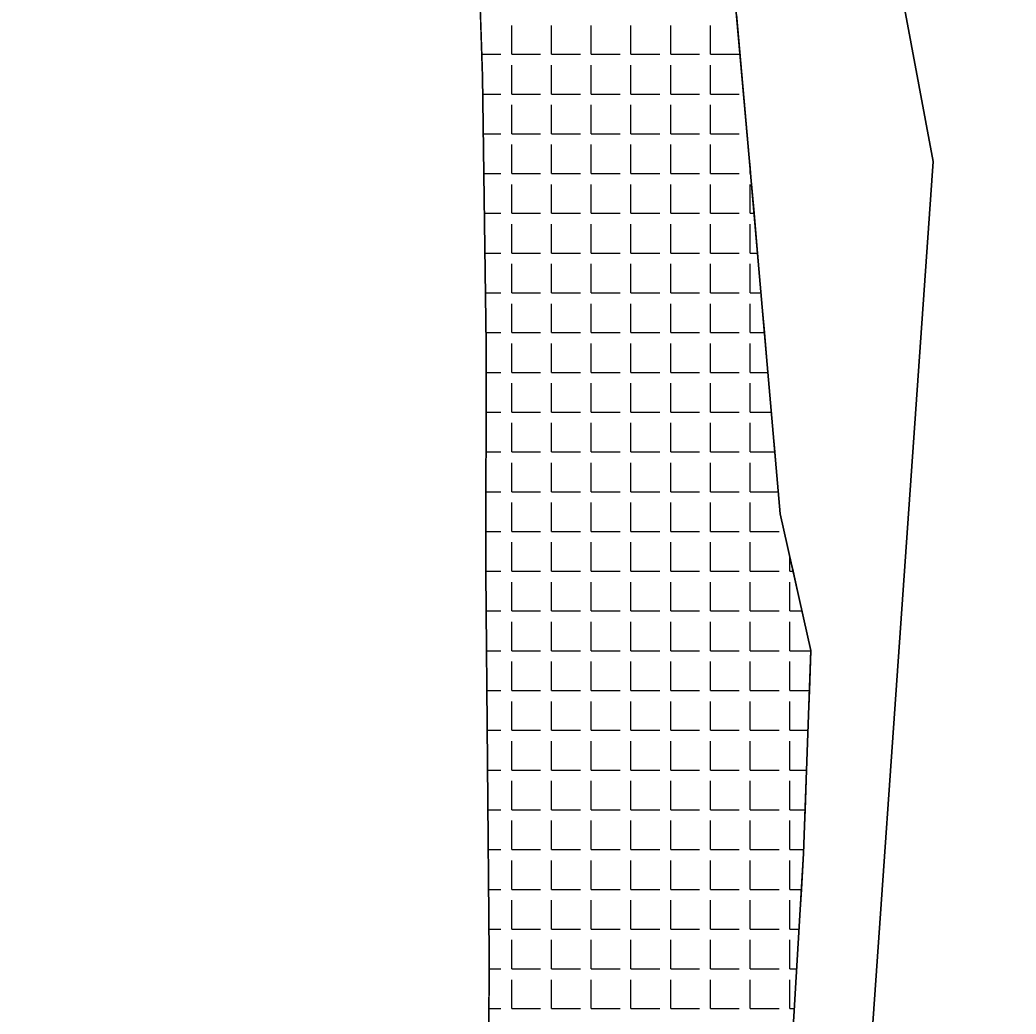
# Model space of a CAD drawing. Extents: x 427903 to 430077, y 4477233 to 4480385.
# Drawn here: x 428190.1 to 428365.2, y 4477417.6 to 4477592.2 of the extents above; entities that cross this region are included whole.
import ezdxf

# ---------------------------------------------------------------- set-up
doc = ezdxf.new("R2010")
doc.units = 0
for name, color, linetype in [('ADAKENARI', 7, 'Continuous'), ('KIYI', 7, 'Continuous'), ('KIYIKENARCIZGI', 7, 'Continuous'), ('PL_AYA_PARK_DINLENME', 7, 'Continuous'), ('PL_DOLGU', 7, 'Continuous'), ('PL_K_TALI_IS_MRK', 7, 'Continuous'), ('TR_KIYI', 7, 'Continuous'), ('TR_TALIISMERK', 7, 'Continuous')]:
    doc.layers.add(name, color=color, linetype=linetype)

msp = doc.modelspace()

# ---------------------------------------------------------------- linework, layer by layer
at = {"layer": 'ADAKENARI'}
for p, q in [((428324.13, 4477709.27), (428350.65, 4477567.31)), ((428350.65, 4477567.31), (428328.39, 4477249.59))]:
    msp.add_line(p, q, dxfattribs=at)
at = {"layer": 'KIYI'}
for p, q in [((428270.29, 4477618.54), (428271.44, 4477582.27)), ((428271.44, 4477582.27), (428272.12, 4477535.2)), ((428272.12, 4477535.2), (428272.04, 4477495.28)), ((428272.04, 4477495.28), (428272.62, 4477428.04)), ((428272.62, 4477428.04), (428272.45, 4477383.1))]:
    msp.add_line(p, q, dxfattribs=at)
at = {"layer": 'KIYIKENARCIZGI'}
for p, q in [((428318.35, 4477567.97), (428312.42, 4477633.89)), ((428323.76, 4477505.42), (428318.35, 4477567.97)), ((428329.16, 4477481.43), (428323.76, 4477505.42)), ((428327.87, 4477445.76), (428329.16, 4477481.43)), ((428326, 4477414.21), (428327.87, 4477445.76))]:
    msp.add_line(p, q, dxfattribs=at)
at = {"layer": 'PL_AYA_PARK_DINLENME'}
for points in [[(428328.39, 4477249.59), (428350.65, 4477567.31), (428324.13, 4477709.27), (428323.62, 4477711.98), (428309.53, 4477760.75), (428285.99, 4477841.95), (428272.56, 4477888.23), (428268.9, 4477900.88), (428190.14, 4477869.4)], [(428316.08, 4477593.15), (428318.35, 4477567.97), (428318.5, 4477566.23), (428318.58, 4477565.21), (428319.19, 4477558.23), (428319.79, 4477551.24), (428320.4, 4477544.26), (428321, 4477537.27), (428321.61, 4477530.29), (428322.21, 4477523.3), (428322.82, 4477516.32), (428323.42, 4477509.33), (428323.76, 4477505.42), (428325.48, 4477497.78), (428326.03, 4477495.36), (428327.6, 4477488.38), (428329.16, 4477481.43), (428329.16, 4477481.39), (428328.91, 4477474.41), (428328.66, 4477467.42), (428328.4, 4477460.44), (428328.15, 4477453.45), (428327.9, 4477446.47), (428327.87, 4477445.76), (428327.5, 4477439.48), (428327.08, 4477432.5), (428326.67, 4477425.51), (428326.25, 4477418.53), (428326, 4477414.21)]]:
    msp.add_lwpolyline(points, dxfattribs=at)
at = {"layer": 'PL_DOLGU'}
for points in [[(428312.42, 4477633.89), (428318.35, 4477567.97), (428323.76, 4477505.42), (428329.16, 4477481.43), (428327.87, 4477445.76), (428326, 4477414.21), (428323.86, 4477373.98), (428321.1, 4477329.88), (428319.85, 4477301.07), (428318.05, 4477282.08), (428315.21, 4477250.68), (428315.11, 4477249.72)], [(428312.42, 4477633.89), (428318.35, 4477567.97), (428323.76, 4477505.42), (428329.16, 4477481.43), (428327.87, 4477445.76), (428326, 4477414.21), (428323.86, 4477373.98), (428321.1, 4477329.88), (428319.85, 4477301.07), (428318.05, 4477282.08), (428315.21, 4477250.68), (428315.11, 4477249.72)], [(428272.45, 4477383.1), (428272.62, 4477428.04), (428272.04, 4477495.28), (428272.12, 4477535.2), (428271.44, 4477582.27), (428270.29, 4477618.54)], [(428272.45, 4477383.1), (428272.62, 4477428.04), (428272.04, 4477495.28), (428272.12, 4477535.2), (428271.44, 4477582.27), (428270.29, 4477618.54)]]:
    msp.add_lwpolyline(points, dxfattribs=at)
at = {"layer": 'PL_K_TALI_IS_MRK'}
msp.add_lwpolyline([(428365.24, 4477953.3), (428268.9, 4477900.88), (428272.56, 4477888.23), (428285.99, 4477841.95), (428309.53, 4477760.75), (428323.62, 4477711.98), (428324.13, 4477709.27), (428350.65, 4477567.31), (428328.39, 4477249.59)], dxfattribs=at)
at = {"layer": 'TR_KIYI'}
for p, q in [((428276.59, 4477586.17), (428276.59, 4477591.25)), ((428283.57, 4477586.17), (428283.57, 4477591.25)), ((428290.56, 4477586.17), (428290.56, 4477591.25)), ((428297.54, 4477586.17), (428297.54, 4477591.25)), ((428304.53, 4477586.17), (428304.53, 4477591.25)), ((428311.51, 4477586.17), (428311.51, 4477591.25)), ((428271.32, 4477586.17), (428274.68, 4477586.17)), ((428276.59, 4477586.17), (428281.67, 4477586.17)), ((428283.57, 4477586.17), (428288.65, 4477586.17)), ((428290.56, 4477586.17), (428295.64, 4477586.17)), ((428297.54, 4477586.17), (428302.62, 4477586.17)), ((428304.53, 4477586.17), (428309.61, 4477586.17)), ((428311.51, 4477586.17), (428316.59, 4477586.17)), ((428276.59, 4477579.18), (428276.59, 4477584.26)), ((428283.57, 4477579.18), (428283.57, 4477584.26)), ((428290.56, 4477579.18), (428290.56, 4477584.26)), ((428297.54, 4477579.18), (428297.54, 4477584.26)), ((428304.53, 4477579.18), (428304.53, 4477584.26)), ((428311.51, 4477579.18), (428311.51, 4477584.26)), ((428271.49, 4477579.18), (428274.68, 4477579.18)), ((428276.59, 4477579.18), (428281.67, 4477579.18)), ((428283.57, 4477579.18), (428288.65, 4477579.18)), ((428290.56, 4477579.18), (428295.64, 4477579.18)), ((428297.54, 4477579.18), (428302.62, 4477579.18)), ((428304.53, 4477579.18), (428309.61, 4477579.18)), ((428311.51, 4477579.18), (428316.59, 4477579.18)), ((428276.59, 4477572.2), (428276.59, 4477577.28)), ((428283.57, 4477572.2), (428283.57, 4477577.28)), ((428290.56, 4477572.2), (428290.56, 4477577.28)), ((428297.54, 4477572.2), (428297.54, 4477577.28)), ((428304.53, 4477572.2), (428304.53, 4477577.28)), ((428311.51, 4477572.2), (428311.51, 4477577.28)), ((428271.59, 4477572.2), (428274.68, 4477572.2)), ((428276.59, 4477572.2), (428281.67, 4477572.2)), ((428283.57, 4477572.2), (428288.65, 4477572.2)), ((428290.56, 4477572.2), (428295.64, 4477572.2)), ((428297.54, 4477572.2), (428302.62, 4477572.2)), ((428304.53, 4477572.2), (428309.61, 4477572.2)), ((428311.51, 4477572.2), (428316.59, 4477572.2)), ((428276.59, 4477565.21), (428276.59, 4477570.29)), ((428283.57, 4477565.21), (428283.57, 4477570.29)), ((428290.56, 4477565.21), (428290.56, 4477570.29)), ((428297.54, 4477565.21), (428297.54, 4477570.29)), ((428304.53, 4477565.21), (428304.53, 4477570.29)), ((428311.51, 4477565.21), (428311.51, 4477570.29)), ((428271.69, 4477565.21), (428274.68, 4477565.21)), ((428276.59, 4477565.21), (428281.67, 4477565.21)), ((428283.57, 4477565.21), (428288.65, 4477565.21)), ((428290.56, 4477565.21), (428295.64, 4477565.21)), ((428297.54, 4477565.21), (428302.62, 4477565.21)), ((428304.53, 4477565.21), (428309.61, 4477565.21)), ((428311.51, 4477565.21), (428316.59, 4477565.21)), ((428318.5, 4477565.21), (428318.5, 4477566.23)), ((428318.5, 4477565.21), (428318.58, 4477565.21)), ((428276.59, 4477558.23), (428276.59, 4477563.31)), ((428283.57, 4477558.23), (428283.57, 4477563.31)), ((428290.56, 4477558.23), (428290.56, 4477563.31)), ((428297.54, 4477558.23), (428297.54, 4477563.31)), ((428304.53, 4477558.23), (428304.53, 4477563.31)), ((428311.51, 4477558.23), (428311.51, 4477563.31)), ((428318.5, 4477558.23), (428318.5, 4477563.31)), ((428271.79, 4477558.23), (428274.68, 4477558.23)), ((428276.59, 4477558.23), (428281.67, 4477558.23)), ((428283.57, 4477558.23), (428288.65, 4477558.23)), ((428290.56, 4477558.23), (428295.64, 4477558.23)), ((428297.54, 4477558.23), (428302.62, 4477558.23)), ((428304.53, 4477558.23), (428309.61, 4477558.23)), ((428311.51, 4477558.23), (428316.59, 4477558.23)), ((428318.5, 4477558.23), (428319.19, 4477558.23)), ((428276.59, 4477551.24), (428276.59, 4477556.32)), ((428283.57, 4477551.24), (428283.57, 4477556.32)), ((428290.56, 4477551.24), (428290.56, 4477556.32)), ((428297.54, 4477551.24), (428297.54, 4477556.32)), ((428304.53, 4477551.24), (428304.53, 4477556.32)), ((428311.51, 4477551.24), (428311.51, 4477556.32)), ((428318.5, 4477551.24), (428318.5, 4477556.32)), ((428271.89, 4477551.24), (428274.68, 4477551.24)), ((428276.59, 4477551.24), (428281.67, 4477551.24)), ((428283.57, 4477551.24), (428288.65, 4477551.24)), ((428290.56, 4477551.24), (428295.64, 4477551.24)), ((428297.54, 4477551.24), (428302.62, 4477551.24)), ((428304.53, 4477551.24), (428309.61, 4477551.24)), ((428311.51, 4477551.24), (428316.59, 4477551.24)), ((428318.5, 4477551.24), (428319.79, 4477551.24)), ((428276.59, 4477544.26), (428276.59, 4477549.34)), ((428283.57, 4477544.26), (428283.57, 4477549.34)), ((428290.56, 4477544.26), (428290.56, 4477549.34)), ((428297.54, 4477544.26), (428297.54, 4477549.34)), ((428304.53, 4477544.26), (428304.53, 4477549.34)), ((428311.51, 4477544.26), (428311.51, 4477549.34)), ((428318.5, 4477544.26), (428318.5, 4477549.34)), ((428271.99, 4477544.26), (428274.68, 4477544.26)), ((428276.59, 4477544.26), (428281.67, 4477544.26)), ((428283.57, 4477544.26), (428288.65, 4477544.26)), ((428290.56, 4477544.26), (428295.64, 4477544.26)), ((428297.54, 4477544.26), (428302.62, 4477544.26)), ((428304.53, 4477544.26), (428309.61, 4477544.26)), ((428311.51, 4477544.26), (428316.59, 4477544.26)), ((428318.5, 4477544.26), (428320.4, 4477544.26)), ((428276.59, 4477537.27), (428276.59, 4477542.35)), ((428283.57, 4477537.27), (428283.57, 4477542.35)), ((428290.56, 4477537.27), (428290.56, 4477542.35)), ((428297.54, 4477537.27), (428297.54, 4477542.35)), ((428304.53, 4477537.27), (428304.53, 4477542.35)), ((428311.51, 4477537.27), (428311.51, 4477542.35)), ((428318.5, 4477537.27), (428318.5, 4477542.35)), ((428272.09, 4477537.27), (428274.68, 4477537.27)), ((428276.59, 4477537.27), (428281.67, 4477537.27)), ((428283.57, 4477537.27), (428288.65, 4477537.27)), ((428290.56, 4477537.27), (428295.64, 4477537.27)), ((428297.54, 4477537.27), (428302.62, 4477537.27)), ((428304.53, 4477537.27), (428309.61, 4477537.27)), ((428311.51, 4477537.27), (428316.59, 4477537.27)), ((428318.5, 4477537.27), (428321, 4477537.27)), ((428276.59, 4477530.29), (428276.59, 4477535.37)), ((428283.57, 4477530.29), (428283.57, 4477535.37)), ((428290.56, 4477530.29), (428290.56, 4477535.37)), ((428297.54, 4477530.29), (428297.54, 4477535.37)), ((428304.53, 4477530.29), (428304.53, 4477535.37)), ((428311.51, 4477530.29), (428311.51, 4477535.37)), ((428318.5, 4477530.29), (428318.5, 4477535.37)), ((428272.11, 4477530.29), (428274.68, 4477530.29)), ((428276.59, 4477530.29), (428281.67, 4477530.29)), ((428283.57, 4477530.29), (428288.65, 4477530.29)), ((428290.56, 4477530.29), (428295.64, 4477530.29)), ((428297.54, 4477530.29), (428302.62, 4477530.29)), ((428304.53, 4477530.29), (428309.61, 4477530.29)), ((428311.51, 4477530.29), (428316.59, 4477530.29)), ((428318.5, 4477530.29), (428321.61, 4477530.29)), ((428276.59, 4477523.3), (428276.59, 4477528.38)), ((428283.57, 4477523.3), (428283.57, 4477528.38)), ((428290.56, 4477523.3), (428290.56, 4477528.38)), ((428297.54, 4477523.3), (428297.54, 4477528.38)), ((428304.53, 4477523.3), (428304.53, 4477528.38)), ((428311.51, 4477523.3), (428311.51, 4477528.38)), ((428318.5, 4477523.3), (428318.5, 4477528.38)), ((428272.09, 4477523.3), (428274.68, 4477523.3)), ((428276.59, 4477523.3), (428281.67, 4477523.3)), ((428283.57, 4477523.3), (428288.65, 4477523.3)), ((428290.56, 4477523.3), (428295.64, 4477523.3)), ((428297.54, 4477523.3), (428302.62, 4477523.3)), ((428304.53, 4477523.3), (428309.61, 4477523.3)), ((428311.51, 4477523.3), (428316.59, 4477523.3)), ((428318.5, 4477523.3), (428322.21, 4477523.3)), ((428276.59, 4477516.32), (428276.59, 4477521.4)), ((428283.57, 4477516.32), (428283.57, 4477521.4)), ((428290.56, 4477516.32), (428290.56, 4477521.4)), ((428297.54, 4477516.32), (428297.54, 4477521.4)), ((428304.53, 4477516.32), (428304.53, 4477521.4)), ((428311.51, 4477516.32), (428311.51, 4477521.4)), ((428318.5, 4477516.32), (428318.5, 4477521.4)), ((428272.08, 4477516.32), (428274.68, 4477516.32)), ((428276.59, 4477516.32), (428281.67, 4477516.32)), ((428283.57, 4477516.32), (428288.65, 4477516.32)), ((428290.56, 4477516.32), (428295.64, 4477516.32)), ((428297.54, 4477516.32), (428302.62, 4477516.32)), ((428304.53, 4477516.32), (428309.61, 4477516.32)), ((428311.51, 4477516.32), (428316.59, 4477516.32)), ((428318.5, 4477516.32), (428322.82, 4477516.32)), ((428276.59, 4477509.33), (428276.59, 4477514.41)), ((428283.57, 4477509.33), (428283.57, 4477514.41)), ((428290.56, 4477509.33), (428290.56, 4477514.41)), ((428297.54, 4477509.33), (428297.54, 4477514.41)), ((428304.53, 4477509.33), (428304.53, 4477514.41)), ((428311.51, 4477509.33), (428311.51, 4477514.41)), ((428318.5, 4477509.33), (428318.5, 4477514.41)), ((428272.06, 4477509.33), (428274.68, 4477509.33)), ((428276.59, 4477509.33), (428281.67, 4477509.33)), ((428283.57, 4477509.33), (428288.65, 4477509.33)), ((428290.56, 4477509.33), (428295.64, 4477509.33)), ((428297.54, 4477509.33), (428302.62, 4477509.33)), ((428304.53, 4477509.33), (428309.61, 4477509.33)), ((428311.51, 4477509.33), (428316.59, 4477509.33)), ((428318.5, 4477509.33), (428323.42, 4477509.33)), ((428276.59, 4477502.35), (428276.59, 4477507.43)), ((428283.57, 4477502.35), (428283.57, 4477507.43)), ((428290.56, 4477502.35), (428290.56, 4477507.43)), ((428297.54, 4477502.35), (428297.54, 4477507.43)), ((428304.53, 4477502.35), (428304.53, 4477507.43)), ((428311.51, 4477502.35), (428311.51, 4477507.43)), ((428318.5, 4477502.35), (428318.5, 4477507.43)), ((428272.05, 4477502.35), (428274.68, 4477502.35)), ((428276.59, 4477502.35), (428281.67, 4477502.35)), ((428283.57, 4477502.35), (428288.65, 4477502.35)), ((428290.56, 4477502.35), (428295.64, 4477502.35)), ((428297.54, 4477502.35), (428302.62, 4477502.35)), ((428304.53, 4477502.35), (428309.61, 4477502.35)), ((428311.51, 4477502.35), (428316.59, 4477502.35)), ((428318.5, 4477502.35), (428323.58, 4477502.35)), ((428276.59, 4477495.36), (428276.59, 4477500.44)), ((428283.57, 4477495.36), (428283.57, 4477500.44)), ((428290.56, 4477495.36), (428290.56, 4477500.44)), ((428297.54, 4477495.36), (428297.54, 4477500.44)), ((428304.53, 4477495.36), (428304.53, 4477500.44)), ((428311.51, 4477495.36), (428311.51, 4477500.44)), ((428318.5, 4477495.36), (428318.5, 4477500.44)), ((428325.48, 4477495.36), (428325.48, 4477497.78)), ((428272.04, 4477495.36), (428274.68, 4477495.36)), ((428276.59, 4477495.36), (428281.67, 4477495.36)), ((428283.57, 4477495.36), (428288.65, 4477495.36)), ((428290.56, 4477495.36), (428295.64, 4477495.36)), ((428297.54, 4477495.36), (428302.62, 4477495.36)), ((428304.53, 4477495.36), (428309.61, 4477495.36)), ((428311.51, 4477495.36), (428316.59, 4477495.36)), ((428318.5, 4477495.36), (428323.58, 4477495.36)), ((428325.48, 4477495.36), (428326.03, 4477495.36)), ((428276.59, 4477488.38), (428276.59, 4477493.46)), ((428283.57, 4477488.38), (428283.57, 4477493.46)), ((428290.56, 4477488.38), (428290.56, 4477493.46)), ((428297.54, 4477488.38), (428297.54, 4477493.46)), ((428304.53, 4477488.38), (428304.53, 4477493.46)), ((428311.51, 4477488.38), (428311.51, 4477493.46)), ((428318.5, 4477488.38), (428318.5, 4477493.46)), ((428325.48, 4477488.38), (428325.48, 4477493.46)), ((428272.1, 4477488.38), (428274.68, 4477488.38)), ((428276.59, 4477488.38), (428281.67, 4477488.38)), ((428283.57, 4477488.38), (428288.65, 4477488.38)), ((428290.56, 4477488.38), (428295.64, 4477488.38)), ((428297.54, 4477488.38), (428302.62, 4477488.38)), ((428304.53, 4477488.38), (428309.61, 4477488.38)), ((428311.51, 4477488.38), (428316.59, 4477488.38)), ((428318.5, 4477488.38), (428323.58, 4477488.38)), ((428325.48, 4477488.38), (428327.6, 4477488.38)), ((428276.59, 4477481.39), (428276.59, 4477486.47)), ((428283.57, 4477481.39), (428283.57, 4477486.47)), ((428290.56, 4477481.39), (428290.56, 4477486.47)), ((428297.54, 4477481.39), (428297.54, 4477486.47)), ((428304.53, 4477481.39), (428304.53, 4477486.47)), ((428311.51, 4477481.39), (428311.51, 4477486.47)), ((428318.5, 4477481.39), (428318.5, 4477486.47)), ((428325.48, 4477481.39), (428325.48, 4477486.47)), ((428272.16, 4477481.39), (428274.68, 4477481.39)), ((428276.59, 4477481.39), (428281.67, 4477481.39)), ((428283.57, 4477481.39), (428288.65, 4477481.39)), ((428290.56, 4477481.39), (428295.64, 4477481.39)), ((428297.54, 4477481.39), (428302.62, 4477481.39)), ((428304.53, 4477481.39), (428309.61, 4477481.39)), ((428311.51, 4477481.39), (428316.59, 4477481.39)), ((428318.5, 4477481.39), (428323.58, 4477481.39)), ((428325.48, 4477481.39), (428329.16, 4477481.39)), ((428276.59, 4477474.41), (428276.59, 4477479.49)), ((428283.57, 4477474.41), (428283.57, 4477479.49)), ((428290.56, 4477474.41), (428290.56, 4477479.49)), ((428297.54, 4477474.41), (428297.54, 4477479.49)), ((428304.53, 4477474.41), (428304.53, 4477479.49)), ((428311.51, 4477474.41), (428311.51, 4477479.49)), ((428318.5, 4477474.41), (428318.5, 4477479.49)), ((428325.48, 4477474.41), (428325.48, 4477479.49)), ((428272.22, 4477474.41), (428274.68, 4477474.41)), ((428276.59, 4477474.41), (428281.67, 4477474.41)), ((428283.57, 4477474.41), (428288.65, 4477474.41)), ((428290.56, 4477474.41), (428295.64, 4477474.41)), ((428297.54, 4477474.41), (428302.62, 4477474.41)), ((428304.53, 4477474.41), (428309.61, 4477474.41)), ((428311.51, 4477474.41), (428316.59, 4477474.41)), ((428318.5, 4477474.41), (428323.58, 4477474.41)), ((428325.48, 4477474.41), (428328.91, 4477474.41)), ((428276.59, 4477467.42), (428276.59, 4477472.5)), ((428283.57, 4477467.42), (428283.57, 4477472.5)), ((428290.56, 4477467.42), (428290.56, 4477472.5)), ((428297.54, 4477467.42), (428297.54, 4477472.5)), ((428304.53, 4477467.42), (428304.53, 4477472.5)), ((428311.51, 4477467.42), (428311.51, 4477472.5)), ((428318.5, 4477467.42), (428318.5, 4477472.5)), ((428325.48, 4477467.42), (428325.48, 4477472.5)), ((428272.28, 4477467.42), (428274.68, 4477467.42)), ((428276.59, 4477467.42), (428281.67, 4477467.42)), ((428283.57, 4477467.42), (428288.65, 4477467.42)), ((428290.56, 4477467.42), (428295.64, 4477467.42)), ((428297.54, 4477467.42), (428302.62, 4477467.42)), ((428304.53, 4477467.42), (428309.61, 4477467.42)), ((428311.51, 4477467.42), (428316.59, 4477467.42)), ((428318.5, 4477467.42), (428323.58, 4477467.42)), ((428325.48, 4477467.42), (428328.66, 4477467.42)), ((428276.59, 4477460.44), (428276.59, 4477465.52)), ((428283.57, 4477460.44), (428283.57, 4477465.52)), ((428290.56, 4477460.44), (428290.56, 4477465.52)), ((428297.54, 4477460.44), (428297.54, 4477465.52)), ((428304.53, 4477460.44), (428304.53, 4477465.52)), ((428311.51, 4477460.44), (428311.51, 4477465.52)), ((428318.5, 4477460.44), (428318.5, 4477465.52)), ((428325.48, 4477460.44), (428325.48, 4477465.52)), ((428272.34, 4477460.44), (428274.68, 4477460.44)), ((428276.59, 4477460.44), (428281.67, 4477460.44)), ((428283.57, 4477460.44), (428288.65, 4477460.44)), ((428290.56, 4477460.44), (428295.64, 4477460.44)), ((428297.54, 4477460.44), (428302.62, 4477460.44)), ((428304.53, 4477460.44), (428309.61, 4477460.44)), ((428311.51, 4477460.44), (428316.59, 4477460.44)), ((428318.5, 4477460.44), (428323.58, 4477460.44)), ((428325.48, 4477460.44), (428328.4, 4477460.44)), ((428276.59, 4477453.45), (428276.59, 4477458.53)), ((428283.57, 4477453.45), (428283.57, 4477458.53)), ((428290.56, 4477453.45), (428290.56, 4477458.53)), ((428297.54, 4477453.45), (428297.54, 4477458.53)), ((428304.53, 4477453.45), (428304.53, 4477458.53)), ((428311.51, 4477453.45), (428311.51, 4477458.53)), ((428318.5, 4477453.45), (428318.5, 4477458.53)), ((428325.48, 4477453.45), (428325.48, 4477458.53)), ((428272.4, 4477453.45), (428274.68, 4477453.45)), ((428276.59, 4477453.45), (428281.67, 4477453.45)), ((428283.57, 4477453.45), (428288.65, 4477453.45)), ((428290.56, 4477453.45), (428295.64, 4477453.45)), ((428297.54, 4477453.45), (428302.62, 4477453.45)), ((428304.53, 4477453.45), (428309.61, 4477453.45)), ((428311.51, 4477453.45), (428316.59, 4477453.45)), ((428318.5, 4477453.45), (428323.58, 4477453.45)), ((428325.48, 4477453.45), (428328.15, 4477453.45)), ((428276.59, 4477446.47), (428276.59, 4477451.55)), ((428283.57, 4477446.47), (428283.57, 4477451.55)), ((428290.56, 4477446.47), (428290.56, 4477451.55)), ((428297.54, 4477446.47), (428297.54, 4477451.55)), ((428304.53, 4477446.47), (428304.53, 4477451.55)), ((428311.51, 4477446.47), (428311.51, 4477451.55)), ((428318.5, 4477446.47), (428318.5, 4477451.55)), ((428325.48, 4477446.47), (428325.48, 4477451.55)), ((428272.46, 4477446.47), (428274.68, 4477446.47)), ((428276.59, 4477446.47), (428281.67, 4477446.47)), ((428283.57, 4477446.47), (428288.65, 4477446.47)), ((428290.56, 4477446.47), (428295.64, 4477446.47)), ((428297.54, 4477446.47), (428302.62, 4477446.47)), ((428304.53, 4477446.47), (428309.61, 4477446.47)), ((428311.51, 4477446.47), (428316.59, 4477446.47)), ((428318.5, 4477446.47), (428323.58, 4477446.47)), ((428325.48, 4477446.47), (428327.9, 4477446.47)), ((428276.59, 4477439.48), (428276.59, 4477444.56)), ((428283.57, 4477439.48), (428283.57, 4477444.56)), ((428290.56, 4477439.48), (428290.56, 4477444.56)), ((428297.54, 4477439.48), (428297.54, 4477444.56)), ((428304.53, 4477439.48), (428304.53, 4477444.56)), ((428311.51, 4477439.48), (428311.51, 4477444.56)), ((428318.5, 4477439.48), (428318.5, 4477444.56)), ((428325.48, 4477439.48), (428325.48, 4477444.56)), ((428272.52, 4477439.48), (428274.68, 4477439.48)), ((428276.59, 4477439.48), (428281.67, 4477439.48)), ((428283.57, 4477439.48), (428288.65, 4477439.48)), ((428290.56, 4477439.48), (428295.64, 4477439.48)), ((428297.54, 4477439.48), (428302.62, 4477439.48)), ((428304.53, 4477439.48), (428309.61, 4477439.48)), ((428311.51, 4477439.48), (428316.59, 4477439.48)), ((428318.5, 4477439.48), (428323.58, 4477439.48)), ((428325.48, 4477439.48), (428327.5, 4477439.48)), ((428276.59, 4477432.5), (428276.59, 4477437.58)), ((428283.57, 4477432.5), (428283.57, 4477437.58)), ((428290.56, 4477432.5), (428290.56, 4477437.58)), ((428297.54, 4477432.5), (428297.54, 4477437.58)), ((428304.53, 4477432.5), (428304.53, 4477437.58)), ((428311.51, 4477432.5), (428311.51, 4477437.58)), ((428318.5, 4477432.5), (428318.5, 4477437.58)), ((428325.48, 4477432.5), (428325.48, 4477437.58)), ((428272.58, 4477432.5), (428274.68, 4477432.5)), ((428276.59, 4477432.5), (428281.67, 4477432.5)), ((428283.57, 4477432.5), (428288.65, 4477432.5)), ((428290.56, 4477432.5), (428295.64, 4477432.5)), ((428297.54, 4477432.5), (428302.62, 4477432.5)), ((428304.53, 4477432.5), (428309.61, 4477432.5)), ((428311.51, 4477432.5), (428316.59, 4477432.5)), ((428318.5, 4477432.5), (428323.58, 4477432.5)), ((428325.48, 4477432.5), (428327.08, 4477432.5)), ((428276.59, 4477425.51), (428276.59, 4477430.59)), ((428283.57, 4477425.51), (428283.57, 4477430.59)), ((428290.56, 4477425.51), (428290.56, 4477430.59)), ((428297.54, 4477425.51), (428297.54, 4477430.59)), ((428304.53, 4477425.51), (428304.53, 4477430.59)), ((428311.51, 4477425.51), (428311.51, 4477430.59)), ((428318.5, 4477425.51), (428318.5, 4477430.59)), ((428325.48, 4477425.51), (428325.48, 4477430.59)), ((428272.61, 4477425.51), (428274.68, 4477425.51)), ((428276.59, 4477425.51), (428281.67, 4477425.51)), ((428283.57, 4477425.51), (428288.65, 4477425.51)), ((428290.56, 4477425.51), (428295.64, 4477425.51)), ((428297.54, 4477425.51), (428302.62, 4477425.51)), ((428304.53, 4477425.51), (428309.61, 4477425.51)), ((428311.51, 4477425.51), (428316.59, 4477425.51)), ((428318.5, 4477425.51), (428323.58, 4477425.51)), ((428325.48, 4477425.51), (428326.67, 4477425.51)), ((428276.59, 4477418.53), (428276.59, 4477423.61)), ((428283.57, 4477418.53), (428283.57, 4477423.61)), ((428290.56, 4477418.53), (428290.56, 4477423.61)), ((428297.54, 4477418.53), (428297.54, 4477423.61)), ((428304.53, 4477418.53), (428304.53, 4477423.61)), ((428311.51, 4477418.53), (428311.51, 4477423.61)), ((428318.5, 4477418.53), (428318.5, 4477423.61)), ((428325.48, 4477418.53), (428325.48, 4477423.61)), ((428272.58, 4477418.53), (428274.68, 4477418.53)), ((428276.59, 4477418.53), (428281.67, 4477418.53)), ((428283.57, 4477418.53), (428288.65, 4477418.53)), ((428290.56, 4477418.53), (428295.64, 4477418.53)), ((428297.54, 4477418.53), (428302.62, 4477418.53)), ((428304.53, 4477418.53), (428309.61, 4477418.53)), ((428311.51, 4477418.53), (428316.59, 4477418.53)), ((428318.5, 4477418.53), (428323.58, 4477418.53)), ((428325.48, 4477418.53), (428326.25, 4477418.53))]:
    msp.add_line(p, q, dxfattribs=at)
at = {"layer": 'TR_TALIISMERK'}
msp.add_lwpolyline([(428365.24, 4477953.3), (428268.9, 4477900.88), (428272.56, 4477888.23), (428285.99, 4477841.95), (428309.53, 4477760.75), (428323.62, 4477711.98), (428324.13, 4477709.27), (428350.65, 4477567.31), (428328.39, 4477249.59)], dxfattribs=at)

doc.saveas('drawing.dxf')
